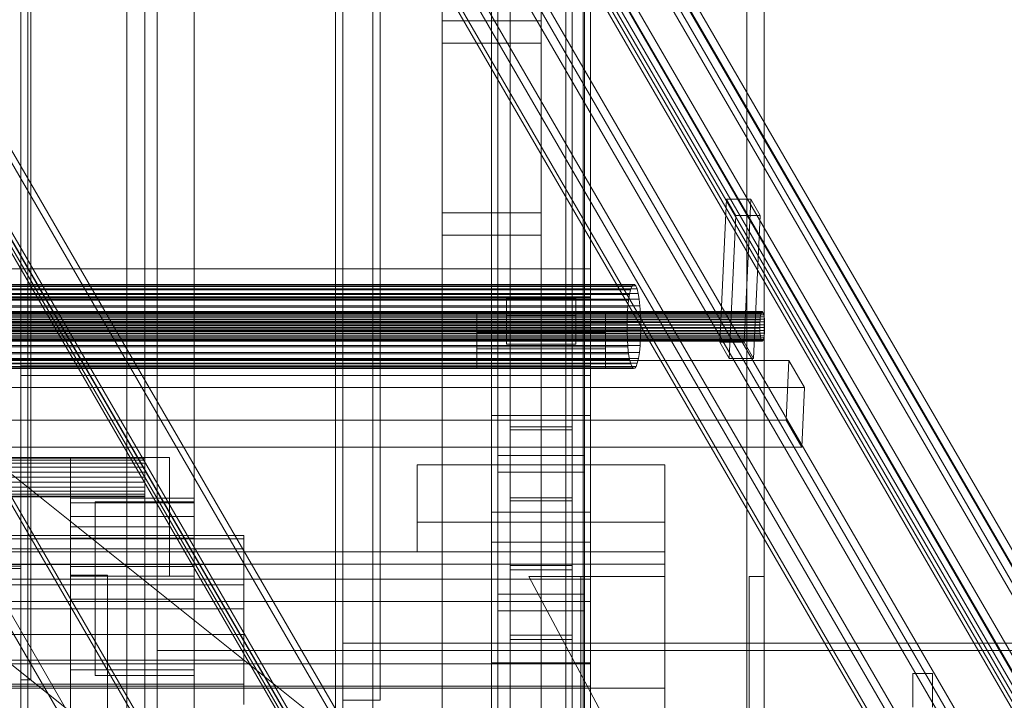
# Model space of a CAD drawing. Header units: millimetres. Extents: x -2233 to 61924, y -68080 to 6847.
# Tile 325 of 656: x 1270 to 1667, y -35010 to -34735. Entities that reach past the tile are written whole.
import ezdxf

# ---------------------------------------------------------------- set-up
doc = ezdxf.new("R2010")
doc.units = ezdxf.units.MM
for name, color, linetype, lineweight in [('COTAS_O', 1, 'Continuous', 0), ('COTAS_P', 1, 'Continuous', 0), ('frontal_C03', 7, 'Continuous', 0), ('frontal_C04', 7, 'Continuous', 0), ('frontal_C10', 7, 'Continuous', 0), ('frontal_secador', 7, 'Continuous', 0), ('frontal_tolva', 7, 'Continuous', 0)]:
    doc.layers.add(name, color=color, linetype=linetype, lineweight=lineweight)
doc.dimstyles.new('R19_100', dxfattribs={"dimtxt": 250, "dimasz": 150, "dimexe": 150, "dimexo": 80, "dimgap": 100, "dimtad": 1, "dimtih": 1, "dimtoh": 1, "dimdsep": 46, "dimcen": 0.09, "dimadec": 0, "dimazin": 0, "dimtfac": 1, "dimtdec": 4, "dimtofl": 0, "dimtmove": 0, "dimatfit": 3, "dimfxl": 1, "dimtolj": 1, "dimtzin": 0, "dimarcsym": 0})

# ---------------------------------------------------------------- blocks, each defined once
blk = doc.blocks.new('DIM_R27_48')
at = {"layer": 'COTAS_P'}
for p, q in [((-1750, -34600), (-1600, -34555)), ((2600, -34600), (2450, -34555)), ((-1750, -35500), (-1750, -34600)), ((-1750, -34600), (2600, -34600)), ((-1750, -34600), (-1600, -34645)), ((2600, -34600), (2450, -34645)), ((2600, -35500), (2600, -34600))]:
    blk.add_line(p, q, dxfattribs=at)
blk.add_text('4350 P', height=250, dxfattribs=at).set_placement((425, -34500))
blk = doc.blocks.new('DIM_R27_50')
at = {"layer": 'COTAS_P'}
for p, q in [((1705.78, -34504.95), (1551.9, -34475.9)), ((-194.22, -34704.95), (1705.78, -34504.95)), ((1705.78, -34504.95), (1561.32, -34565.4)), ((1800, -35400), (1705.78, -34504.95)), ((-194.22, -34704.95), (-49.75, -34644.49)), ((-100, -35600), (-194.22, -34704.95)), ((-194.22, -34704.95), (-40.33, -34734))]:
    blk.add_line(p, q, dxfattribs=at)
blk.add_text('1910.5 P', height=250, rotation=6.009, dxfattribs=at).set_placement((745.32, -34505.49))
blk = doc.blocks.new('DIM_R27_60')
at = {"layer": 'COTAS_O'}
for p, q in [((-1400, -35300), (-1250, -35255)), ((1400, -35300), (1250, -35255)), ((-1400, -36000), (-1400, -35300)), ((-1400, -35300), (1400, -35300)), ((-1400, -35300), (-1250, -35345)), ((1400, -35300), (1250, -35345)), ((1400, -36000), (1400, -35300))]:
    blk.add_line(p, q, dxfattribs=at)
blk.add_text('2800 O', height=250, dxfattribs=at).set_placement((0, -35200))

msp = doc.modelspace()

# ---------------------------------------------------------------- linework, layer by layer
at = {"layer": 'frontal_C03'}
for p, q in [((1270, -32314.944), (1270, -34875.113)), ((1274, -34875.113), (1274, -32314.944)), ((1500, -32314.944), (1500, -34875.113)), ((1270, -32318.841), (1270, -34879.011)), ((1500, -34879.011), (1500, -32318.841)), ((1270, -35001.792), (1270, -32441.623)), ((1274, -32441.623), (1274, -35001.792)), ((1490, -35975), (1490, -32996.942)), ((1497, -35975), (1497, -32996.942)), ((1563, -35975), (1563, -32996.942)), ((1570, -35975), (1570, -32996.942)), ((1490, -35975), (1490, -33266.434)), ((1497, -35975), (1497, -33266.434)), ((1563, -35975), (1563, -33266.434)), ((1570, -35975), (1570, -33266.434)), ((1490, -35975), (1490, -33805.417)), ((1497, -35975), (1497, -33805.417)), ((1563, -35975), (1563, -33805.417)), ((1570, -35975), (1570, -33805.417)), ((1467.5, -34957.413), (1467.5, -34362.453)), ((1492.5, -34362.453), (1492.5, -34957.413)), ((1467.5, -34983.77), (1467.5, -34388.81)), ((1492.5, -34983.77), (1492.5, -34388.81)), ((1490, -35975), (1490, -34411.773)), ((1497, -35975), (1497, -34411.773)), ((1563, -35975), (1563, -34411.773)), ((1570, -35975), (1570, -34411.773)), ((1440, -34813.291), (1440, -34466.384)), ((1480, -34466.384), (1480, -34813.291)), ((1440, -34475.367), (1440, -34822.274)), ((1480, -34822.274), (1480, -34475.367)), ((1460, -34895.125), (1460, -34625.634)), ((1500, -34625.634), (1500, -34895.125)), ((1462.5, -34967.223), (1462.5, -34641.754)), ((1497.5, -34641.754), (1497.5, -34967.223)), ((1462.5, -34973.96), (1462.5, -34648.492)), ((1497.5, -34973.96), (1497.5, -34648.492)), ((1460, -34934.104), (1460, -34664.612)), ((1500, -34934.104), (1500, -34664.612)), ((1460, -34946.23), (1460, -34676.738)), ((1500, -34676.738), (1500, -34946.23)), ((1460, -34994.953), (1460, -34725.461)), ((1500, -34994.953), (1500, -34725.461)), ((1440, -34744.859), (1440, -34735.876)), ((1440, -34735.876), (1480, -34735.876)), ((1440, -35082.782), (1440, -34735.876)), ((1480, -34735.876), (1480, -34744.859)), ((1480, -34735.876), (1480, -35082.782)), ((1480, -34744.859), (1440, -34744.859)), ((1440, -34744.859), (1440, -35091.765)), ((1480, -35091.765), (1480, -34744.859)), ((1480, -34813.291), (1440, -34813.291)), ((1440, -34813.291), (1440, -34822.274)), ((1480, -34822.274), (1480, -34813.291)), ((1440, -34822.274), (1480, -34822.274)), ((-1500, -34835.865), (1500, -34835.865)), ((1500, -34835.865), (1500, -34847.273)), ((1500, -34835.865), (1500, -34847.558)), ((1500, -34847.273), (-1500, -34847.273)), ((1500, -34847.558), (-1500, -34847.558)), ((1466, -34854.682), (1466, -34847.945)), ((1466, -34847.945), (1494, -34847.945)), ((1466, -34859.638), (1466, -34847.945)), ((1494, -34847.945), (1494, -34854.682)), ((1494, -34847.945), (1494, -34859.638)), ((1500, -34858.967), (1500, -34847.273)), ((1500, -34858.967), (1500, -34847.558)), ((1454, -34868.245), (1454, -34853.872)), ((1454, -34853.872), (1506, -34853.872)), ((1454, -34861.667), (1454, -34853.872)), ((1494, -34854.682), (1466, -34854.682)), ((1466, -34854.682), (1466, -34866.376)), ((1494, -34866.376), (1494, -34854.682)), ((1506, -34853.872), (1506, -34868.245)), ((1506, -34853.872), (1506, -34861.667)), ((-1500, -34858.967), (1500, -34858.967)), ((1494, -34859.638), (1466, -34859.638)), ((1466, -34859.638), (1466, -34866.376)), ((1494, -34866.376), (1494, -34859.638)), ((1506, -34861.667), (1454, -34861.667)), ((1454, -34861.667), (1454, -34876.04)), ((1506, -34876.04), (1506, -34861.667)), ((1506, -34868.245), (1454, -34868.245)), ((1454, -34868.245), (1454, -34876.04)), ((1466, -34866.376), (1494, -34866.376)), ((1506, -34876.04), (1506, -34868.245)), ((1270, -34875.113), (1270, -35001.792)), ((1274, -34875.113), (1270, -34875.113)), ((1500, -34875.113), (1270, -34875.113)), ((1270, -34875.113), (1270, -34879.011)), ((1274, -35001.792), (1274, -34875.113)), ((1454, -34876.04), (1506, -34876.04)), ((1500, -34879.011), (1500, -34875.113)), ((1270, -34879.011), (1500, -34879.011)), ((1500, -34895.125), (1460, -34895.125)), ((1460, -34895.125), (1460, -34934.104)), ((1460, -35164.617), (1460, -34895.125)), ((1500, -34934.104), (1500, -34895.125)), ((1500, -34895.125), (1500, -35164.617)), ((1467.5, -34929.599), (1467.5, -34899.63)), ((1467.5, -34899.63), (1492.5, -34899.63)), ((1467.5, -34899.63), (1467.5, -34955.607)), ((1492.5, -34899.63), (1492.5, -34929.599)), ((1492.5, -34955.607), (1492.5, -34899.63)), ((1492.5, -34900.942), (1467.5, -34900.942)), ((1467.5, -34900.942), (1467.5, -34928.287)), ((1467.5, -35404.303), (1467.5, -34900.942)), ((1492.5, -34928.287), (1492.5, -34900.942)), ((1492.5, -34900.942), (1492.5, -35404.303)), ((1462.5, -34917.983), (1462.5, -34911.246)), ((1462.5, -34911.246), (1497.5, -34911.246)), ((1462.5, -35236.714), (1462.5, -34911.246)), ((1497.5, -34911.246), (1497.5, -34917.983)), ((1497.5, -34911.246), (1497.5, -35236.714)), ((1430, -34938.129), (1430, -34915.082)), ((1430, -34915.082), (1530, -34915.082)), ((1430, -34950.129), (1430, -34915.082)), ((1530, -34915.082), (1530, -34938.129)), ((1530, -34915.082), (1530, -34950.129)), ((1497.5, -34917.983), (1462.5, -34917.983)), ((1462.5, -35243.452), (1462.5, -34917.983)), ((1497.5, -35243.452), (1497.5, -34917.983)), ((1467.5, -34928.287), (1492.5, -34928.287)), ((1467.5, -35431.648), (1467.5, -34928.287)), ((1492.5, -34929.599), (1467.5, -34929.599)), ((1467.5, -34929.599), (1467.5, -34985.576)), ((1492.5, -35431.648), (1492.5, -34928.287)), ((1492.5, -34929.599), (1492.5, -34985.576)), ((1460, -34934.104), (1500, -34934.104)), ((1460, -35203.595), (1460, -34934.104)), ((1500, -35203.595), (1500, -34934.104)), ((1530, -34938.129), (1430, -34938.129)), ((1430, -34938.129), (1430, -34950.129)), ((1530, -34950.129), (1530, -34938.129)), ((1500, -34946.23), (1460, -34946.23)), ((1460, -34946.23), (1460, -34994.953)), ((1460, -35215.722), (1460, -34946.23)), ((1500, -34994.953), (1500, -34946.23)), ((1500, -34946.23), (1500, -35215.722)), ((1530, -34950.129), (-1530, -34950.129)), ((1430, -34950.129), (1530, -34950.129)), ((1530, -34950.129), (1530, -34955.129)), ((1530, -34955.129), (-1530, -34955.129)), ((1492.5, -34955.607), (1467.5, -34955.607)), ((1467.5, -34955.607), (1467.5, -34985.576)), ((1492.5, -34985.576), (1492.5, -34955.607)), ((1530, -34955.129), (1530, -35005.129)), ((1270, -34955.96), (-1270, -34955.96)), ((-1270, -34956.859), (1270, -34956.859)), ((1270, -35068.997), (1270, -34955.96)), ((1270, -34956.859), (1270, -34955.96)), ((1270, -34956.859), (1270, -35069.896)), ((1467.5, -34983.77), (1467.5, -34957.413)), ((1467.5, -34957.413), (1492.5, -34957.413)), ((1492.5, -34957.413), (1492.5, -34983.77)), ((-1500, -34961.228), (1500, -34961.228)), ((1530, -35063.129), (1475, -34960.129)), ((1475, -34960.129), (1530, -34960.129)), ((1490, -35063.129), (1490, -34960.129)), ((1490, -34960.129), (1496, -34960.129)), ((1496, -35063.129), (1496, -34960.129)), ((1500, -34961.228), (1500, -34970.211)), ((1500, -34961.228), (1500, -34995.334)), ((1530, -34960.129), (1530, -35063.129)), ((1564, -35063.129), (1564, -34960.129)), ((1564, -34960.129), (1570, -34960.129)), ((1570, -35063.129), (1570, -34960.129)), ((1497.5, -34967.223), (1462.5, -34967.223)), ((1462.5, -34967.223), (1462.5, -34973.96)), ((1497.5, -34973.96), (1497.5, -34967.223)), ((1500, -34970.211), (-1500, -34970.211)), ((1500, -35004.317), (1500, -34970.211)), ((1462.5, -34973.96), (1497.5, -34973.96)), ((1492.5, -34983.77), (1467.5, -34983.77)), ((1467.5, -34985.576), (1492.5, -34985.576)), ((1500, -34995.334), (-1500, -34995.334)), ((1460, -34994.953), (1500, -34994.953)), ((1460, -35264.444), (1460, -34994.953)), ((1500, -35264.444), (1500, -34994.953)), ((1500, -35004.317), (1500, -34995.334)), ((1270, -35001.792), (1274, -35001.792)), ((1530, -35005.129), (-1530, -35005.129)), ((-1500, -35004.317), (1500, -35004.317)), ((1530, -35005.129), (1530, -35010.129))]:
    msp.add_line(p, q, dxfattribs=at)
at = {"layer": 'frontal_C04'}
for p, q in [((1630, -35012.865), (1630, -34999.3)), ((1638, -34999.3), (1630, -34999.3)), ((1638, -35012.865), (1638, -34999.3))]:
    msp.add_line(p, q, dxfattribs=at)
at = {"layer": 'frontal_C10'}
for p, q in [((360.544, -33231.698), (1791.564, -35698.973)), ((1794.523, -35698.973), (363.503, -33231.698)), ((663.367, -33231.698), (2094.387, -35698.973)), ((2097.346, -35698.973), (666.326, -33231.698)), ((354.417, -33249.009), (1804.417, -35749.009)), ((2100.335, -35749.009), (650.335, -33249.009)), ((1804.283, -35751.895), (354.283, -33251.895)), ((650.201, -33251.895), (2100.201, -35751.895)), ((1789.995, -35732.647), (358.975, -33265.371)), ((361.934, -33265.371), (1792.954, -35732.647)), ((2092.818, -35732.647), (661.798, -33265.371)), ((664.757, -33265.371), (2095.777, -35732.647)), ((1793.076, -35735.692), (365.22, -33273.871)), ((365.354, -33270.984), (1793.211, -35732.806)), ((661.138, -33273.871), (2088.994, -35735.692)), ((2089.129, -35732.806), (661.272, -33270.984)), ((1763.165, -35832.559), (291.022, -33294.38)), ((685.579, -33294.38), (2157.723, -35832.559)), ((706.294, -33294.38), (2178.437, -35832.559)), ((2182.383, -35832.559), (710.239, -33294.38)), ((290.753, -33300.153), (1762.896, -35838.331)), ((2157.454, -35838.331), (685.31, -33300.153)), ((709.97, -33300.153), (2182.114, -35838.331)), ((349.799, -33348.105), (1799.799, -35848.105)), ((2095.717, -35848.105), (645.717, -33348.105)), ((1799.665, -35850.991), (349.665, -33350.991)), ((645.583, -33350.991), (2095.583, -35850.991)), ((681.096, -33390.59), (2153.24, -35928.768)), ((2177.9, -35928.768), (705.756, -33390.59)), ((2152.971, -35934.541), (680.827, -33396.363)), ((2173.685, -35934.541), (701.541, -33396.363)), ((705.487, -33396.363), (2177.631, -35934.541)), ((1272.724, -34436.33), (1272.724, -35988)), ((1312.724, -35988), (1312.724, -34438.194)), ((1272.724, -35988), (1272.724, -34447.513)), ((1312.724, -35988), (1312.724, -34449.377)), ((1552.117, -34865.514), (1554.807, -34807.788)), ((1564.671, -34807.788), (1554.807, -34807.788)), ((1554.807, -34807.788), (1558.603, -34814.333)), ((1561.981, -34865.514), (1564.671, -34807.788)), ((1568.467, -34814.333), (1564.671, -34807.788)), ((1555.913, -34872.059), (1558.603, -34814.333)), ((1558.603, -34814.333), (1568.467, -34814.333)), ((1568.467, -34814.333), (1565.777, -34872.059)), ((1516.111, -34844.322), (1205.397, -34844.322)), ((1516.614, -34842.991), (1205.9, -34842.991)), ((1517.149, -34842.281), (1206.435, -34842.281)), ((1517.697, -34842.22), (1206.983, -34842.22)), ((1518.236, -34842.81), (1207.522, -34842.81)), ((1518.746, -34844.029), (1208.032, -34844.029)), ((1516.111, -34844.322), (1515.661, -34846.224)), ((1516.614, -34842.991), (1516.111, -34844.322)), ((1517.149, -34842.281), (1516.614, -34842.991)), ((1517.697, -34842.22), (1517.149, -34842.281)), ((1518.236, -34842.81), (1517.697, -34842.22)), ((1518.746, -34844.029), (1518.236, -34842.81)), ((1519.207, -34845.829), (1518.746, -34844.029)), ((1515.661, -34846.224), (1204.947, -34846.224)), ((1519.207, -34845.829), (1208.493, -34845.829)), ((1519.601, -34848.142), (1208.887, -34848.142)), ((1515.661, -34846.224), (1515.281, -34848.624)), ((1519.601, -34848.142), (1519.207, -34845.829)), ((1519.914, -34850.879), (1519.601, -34848.142)), ((1514.985, -34851.428), (1204.271, -34851.428)), ((1515.281, -34848.624), (1204.567, -34848.624)), ((1519.914, -34850.879), (1209.2, -34850.879)), ((1514.985, -34851.428), (1514.785, -34854.53)), ((1515.281, -34848.624), (1514.985, -34851.428)), ((1520.133, -34853.934), (1519.914, -34850.879)), ((1568.486, -34855.445), (1154.2, -34855.445)), ((1568.62, -34854.598), (1154.334, -34854.598)), ((1568.779, -34853.927), (1154.493, -34853.927)), ((1568.956, -34853.457), (1154.67, -34853.457)), ((1569.145, -34853.206), (1154.859, -34853.206)), ((1569.338, -34853.185), (1155.053, -34853.185)), ((1569.528, -34853.393), (1155.243, -34853.393)), ((1569.708, -34853.823), (1155.423, -34853.823)), ((1569.871, -34854.459), (1155.586, -34854.459)), ((1570.01, -34855.275), (1155.725, -34855.275)), ((1570.121, -34856.241), (1155.835, -34856.241)), ((1204.071, -34854.53), (1514.785, -34854.53)), ((1520.133, -34853.934), (1209.419, -34853.934)), ((1514.785, -34854.53), (1514.688, -34857.81)), ((1520.25, -34857.19), (1520.133, -34853.934)), ((1568.486, -34855.445), (1568.381, -34856.435)), ((1568.62, -34854.598), (1568.486, -34855.445)), ((1568.779, -34853.927), (1568.62, -34854.598)), ((1568.956, -34853.457), (1568.779, -34853.927)), ((1569.145, -34853.206), (1568.956, -34853.457)), ((1569.338, -34853.185), (1569.145, -34853.206)), ((1569.528, -34853.393), (1569.338, -34853.185)), ((1569.708, -34853.823), (1569.528, -34853.393)), ((1569.871, -34854.459), (1569.708, -34853.823)), ((1570.01, -34855.275), (1569.871, -34854.459)), ((1570.121, -34856.241), (1570.01, -34855.275)), ((1570.198, -34857.319), (1570.121, -34856.241)), ((1568.276, -34858.687), (1153.991, -34858.687)), ((1568.28, -34859.863), (1153.994, -34859.863)), ((1154.025, -34857.53), (1568.31, -34857.53)), ((1568.381, -34856.435), (1154.096, -34856.435)), ((1570.198, -34857.319), (1155.913, -34857.319)), ((1570.239, -34858.468), (1155.954, -34858.468)), ((1570.243, -34859.644), (1155.957, -34859.644)), ((1514.688, -34857.81), (1203.974, -34857.81)), ((1520.25, -34857.19), (1209.536, -34857.19)), ((1514.688, -34857.81), (1514.698, -34861.142)), ((1520.26, -34860.522), (1520.25, -34857.19)), ((1568.31, -34857.53), (1568.276, -34858.687)), ((1568.276, -34858.687), (1568.28, -34859.863)), ((1568.28, -34859.863), (1568.321, -34861.012)), ((1568.381, -34856.435), (1568.31, -34857.53)), ((1570.239, -34858.468), (1570.198, -34857.319)), ((1570.208, -34860.802), (1570.243, -34859.644)), ((1570.243, -34859.644), (1570.239, -34858.468)), ((1568.321, -34861.012), (1154.035, -34861.012)), ((1568.398, -34862.091), (1154.113, -34862.091)), ((1568.509, -34863.056), (1154.223, -34863.056)), ((1568.648, -34863.873), (1154.362, -34863.873)), ((1569.899, -34863.733), (1155.614, -34863.733)), ((1570.033, -34862.887), (1155.748, -34862.887)), ((1570.138, -34861.897), (1155.852, -34861.897)), ((1570.208, -34860.802), (1155.923, -34860.802)), ((1514.698, -34861.142), (1203.984, -34861.142)), ((1520.163, -34863.802), (1209.449, -34863.802)), ((1520.26, -34860.522), (1209.546, -34860.522)), ((1514.698, -34861.142), (1514.815, -34864.398)), ((1519.962, -34866.903), (1520.163, -34863.802)), ((1520.163, -34863.802), (1520.26, -34860.522)), ((1568.321, -34861.012), (1568.398, -34862.091)), ((1568.398, -34862.091), (1568.509, -34863.056)), ((1568.509, -34863.056), (1568.648, -34863.873)), ((1568.648, -34863.873), (1568.81, -34864.508)), ((1569.74, -34864.405), (1569.899, -34863.733)), ((1569.899, -34863.733), (1570.033, -34862.887)), ((1570.033, -34862.887), (1570.138, -34861.897)), ((1570.138, -34861.897), (1570.208, -34860.802)), ((1568.81, -34864.508), (1154.525, -34864.508)), ((1568.99, -34864.938), (1154.705, -34864.938)), ((1569.181, -34865.147), (1154.895, -34865.147)), ((1569.374, -34865.125), (1155.089, -34865.125)), ((1569.563, -34864.875), (1155.278, -34864.875)), ((1569.74, -34864.405), (1155.455, -34864.405)), ((1514.815, -34864.398), (1204.101, -34864.398)), ((1515.034, -34867.453), (1204.319, -34867.453)), ((1519.962, -34866.903), (1209.248, -34866.903)), ((1514.815, -34864.398), (1515.034, -34867.453)), ((1515.034, -34867.453), (1515.346, -34870.189)), ((1519.666, -34869.708), (1519.962, -34866.903)), ((1555.913, -34872.059), (1552.117, -34865.514)), ((1552.117, -34865.514), (1561.981, -34865.514)), ((1561.981, -34865.514), (1565.777, -34872.059)), ((1568.81, -34864.508), (1568.99, -34864.938)), ((1568.99, -34864.938), (1569.181, -34865.147)), ((1569.181, -34865.147), (1569.374, -34865.125)), ((1569.374, -34865.125), (1569.563, -34864.875)), ((1569.563, -34864.875), (1569.74, -34864.405)), ((1515.346, -34870.189), (1204.632, -34870.189)), ((1519.286, -34872.107), (1208.572, -34872.107)), ((1519.666, -34869.708), (1208.952, -34869.708)), ((1515.346, -34870.189), (1515.741, -34872.502)), ((1518.836, -34874.009), (1519.286, -34872.107)), ((1519.286, -34872.107), (1519.666, -34869.708)), ((1565.777, -34872.059), (1555.913, -34872.059)), ((1579.995, -34872.954), (1136.118, -34872.954)), ((1515.741, -34872.502), (1205.027, -34872.502)), ((1516.202, -34874.303), (1205.488, -34874.303)), ((1516.712, -34875.521), (1205.998, -34875.521)), ((1517.251, -34876.112), (1206.537, -34876.112)), ((1517.799, -34876.051), (1207.085, -34876.051)), ((1518.334, -34875.341), (1207.62, -34875.341)), ((1518.836, -34874.009), (1208.122, -34874.009)), ((1515.741, -34872.502), (1516.202, -34874.303)), ((1516.202, -34874.303), (1516.712, -34875.521)), ((1516.712, -34875.521), (1517.251, -34876.112)), ((1517.251, -34876.112), (1517.799, -34876.051)), ((1517.799, -34876.051), (1518.334, -34875.341)), ((1518.334, -34875.341), (1518.836, -34874.009)), ((1578.875, -34897.006), (1579.995, -34872.954)), ((1586.322, -34883.862), (1579.995, -34872.954)), ((1142.445, -34883.862), (1586.322, -34883.862)), ((1586.322, -34883.862), (1585.201, -34907.914)), ((1134.997, -34897.006), (1578.875, -34897.006)), ((1578.875, -34897.006), (1585.201, -34907.914)), ((1585.201, -34907.914), (1141.324, -34907.914))]:
    msp.add_line(p, q, dxfattribs=at)
at = {"layer": 'frontal_secador'}
for p, q in [((1340, -36000), (1340, -33000)), ((1400, -36000), (1400, -33000)), ((1270, -35980), (1270, -33075)), ((1320, -35980), (1320, -33075)), ((1325, -36000), (1325, -33075)), ((1325, -35980), (1325, -33075)), ((1397, -35940), (1397, -33075)), ((1400, -36000), (1400, -33075)), ((1400, -35940), (1400, -33075)), ((1400, -36000), (1400, -33250)), ((1400, -35140), (1400, -34540)), ((1412, -35140), (1412, -34540)), ((1400, -35134), (1400, -34546)), ((1320, -35200), (1320, -34550)), ((1325, -35200), (1325, -34550)), ((1400, -34990), (1400, -34600)), ((1415, -34990), (1415, -34600)), ((1400, -34987), (1400, -34603)), ((1400, -35100), (1400, -34650)), ((1320, -34912), (-1320, -34912)), ((1290, -34912), (1330, -34912)), ((1290, -34940), (1290, -34912)), ((1320, -34912.273), (1320, -34912)), ((1330, -34940), (1330, -34912)), ((1320, -34912.273), (-1320, -34912.273)), ((1320, -34913.072), (-1320, -34913.072)), ((1320, -34914.343), (-1320, -34914.343)), ((1320, -34916), (-1320, -34916)), ((1320, -34913.072), (1320, -34912.273)), ((1320, -34914.343), (1320, -34913.072)), ((1320, -34916), (1320, -34914.343)), ((1320, -34917.929), (1320, -34916)), ((1320, -34917.929), (-1320, -34917.929)), ((1320, -34920), (1320, -34917.929)), ((-1320, -34920), (1320, -34920)), ((1320, -34922.071), (-1320, -34922.071)), ((1320, -34922.071), (1320, -34920)), ((1320, -34922.071), (1320, -34924)), ((1320, -34924), (-1320, -34924)), ((1320, -34925.657), (-1320, -34925.657)), ((1320, -34926.928), (-1320, -34926.928)), ((1320, -34927.727), (-1320, -34927.727)), ((1320, -34924), (1320, -34925.657)), ((1320, -34925.657), (1320, -34926.928)), ((1320, -34926.928), (1320, -34927.727)), ((1320, -34927.727), (1320, -34928)), ((1320, -34928), (-1320, -34928)), ((1290, -34930.374), (1290, -34928.5)), ((1340, -34928.5), (1290, -34928.5)), ((1290, -34935.869), (1290, -34930.374)), ((1340, -34930.374), (1290, -34930.374)), ((1300, -34930), (1340, -34930)), ((1300, -34960), (1300, -34930)), ((1340, -34930.374), (1340, -34928.5)), ((1340, -34960), (1340, -34930)), ((1340, -34935.869), (1340, -34930.374)), ((1290, -34944.609), (1290, -34935.869)), ((1340, -34935.869), (1290, -34935.869)), ((1340, -34944.609), (1340, -34935.869)), ((1360, -34943.5), (-1360, -34943.5)), ((1290, -34940), (1330, -34940)), ((1290, -34960), (1290, -34940)), ((1330, -34960), (1330, -34940)), ((1360, -34944.863), (1360, -34943.5)), ((1360, -34944.863), (-1360, -34944.863)), ((1290, -34956), (1290, -34944.609)), ((1340, -34944.609), (1290, -34944.609)), ((1340, -34956), (1340, -34944.609)), ((1360, -34948.859), (1360, -34944.863)), ((1360, -34948.859), (-1360, -34948.859)), ((1360, -34955.216), (1360, -34948.859)), ((1360, -34955.216), (-1360, -34955.216)), ((1360, -34963.5), (1360, -34955.216)), ((1290, -34969.265), (1290, -34956)), ((1340, -34956), (1290, -34956)), ((1290, -34959.5), (1305, -34959.5)), ((1290, -35045.5), (1290, -34959.5)), ((1305, -35045.5), (1305, -34959.5)), ((1340, -34969.265), (1340, -34956)), ((1360, -34963.5), (-1360, -34963.5)), ((1290, -34960), (1330, -34960)), ((1300, -34960), (1340, -34960)), ((1300, -35000), (1300, -34960)), ((1340, -35000), (1340, -34960)), ((1360, -34973.147), (1360, -34963.5)), ((1290, -34983.5), (1290, -34969.265)), ((1340, -34969.265), (1290, -34969.265)), ((1340, -34983.5), (1340, -34969.265)), ((1360, -34973.147), (-1360, -34973.147)), ((1360, -34983.5), (1360, -34973.147)), ((-1360, -34983.5), (1360, -34983.5)), ((1290, -34983.5), (1290, -34997.735)), ((1290, -34983.5), (1340, -34983.5)), ((1340, -34997.735), (1340, -34983.5)), ((1360, -34993.853), (1360, -34983.5)), ((1400, -34987), (1790, -34987)), ((1400, -34990), (1400, -34987)), ((1325, -34990), (1400, -34990)), ((1325, -36000), (1325, -34990)), ((1400, -36000), (1400, -34990)), ((1400, -34990), (1790, -34990)), ((1400, -34990), (1415, -34990)), ((1400, -35010), (1400, -34990)), ((1415, -35010), (1415, -34990)), ((1360, -34993.853), (-1360, -34993.853)), ((1360, -34993.853), (1360, -35003.5)), ((1290, -34997.735), (1290, -35011)), ((1340, -34997.735), (1290, -34997.735)), ((1340, -34997.735), (1340, -35011)), ((1300, -35000), (1340, -35000)), ((1360, -35003.5), (-1360, -35003.5)), ((1360, -35003.5), (1360, -35011.784)), ((1400, -35010), (1415, -35010))]:
    msp.add_line(p, q, dxfattribs=at)
at = {"layer": 'frontal_tolva'}
for p, q in [((1763.733, -35316.567), (716.733, -34479.567)), ((1726.267, -35363.433), (679.267, -34526.433))]:
    msp.add_line(p, q, dxfattribs=at)

# ---------------------------------------------------------------- dimensions: what is measured, and where the dimension line sits
at = {"layer": 'COTAS_O'}
dim = msp.add_aligned_dim(p1=(-1400, -36000), p2=(1400, -36000), distance=700, text='<> O', dimstyle='R19_100', dxfattribs=at)
dim.commit()
dim.dimension.update_dxf_attribs({"geometry": 'DIM_R27_60', "text_midpoint": (0, -35300)})
at = {"layer": 'COTAS_P'}
for p1, p2, picture, middle in [((-100, -35600), (1800, -35400), 'DIM_R27_50', (755.784, -34604.945)), ((-1750, -35500), (2600, -35500), 'DIM_R27_48', (425, -34600))]:
    dim = msp.add_aligned_dim(p1=p1, p2=p2, distance=900, text='<> P', dimstyle='R19_100', dxfattribs=at)
    dim.commit()
    dim.dimension.update_dxf_attribs({"geometry": picture, "text_midpoint": middle})

doc.saveas('drawing.dxf')
